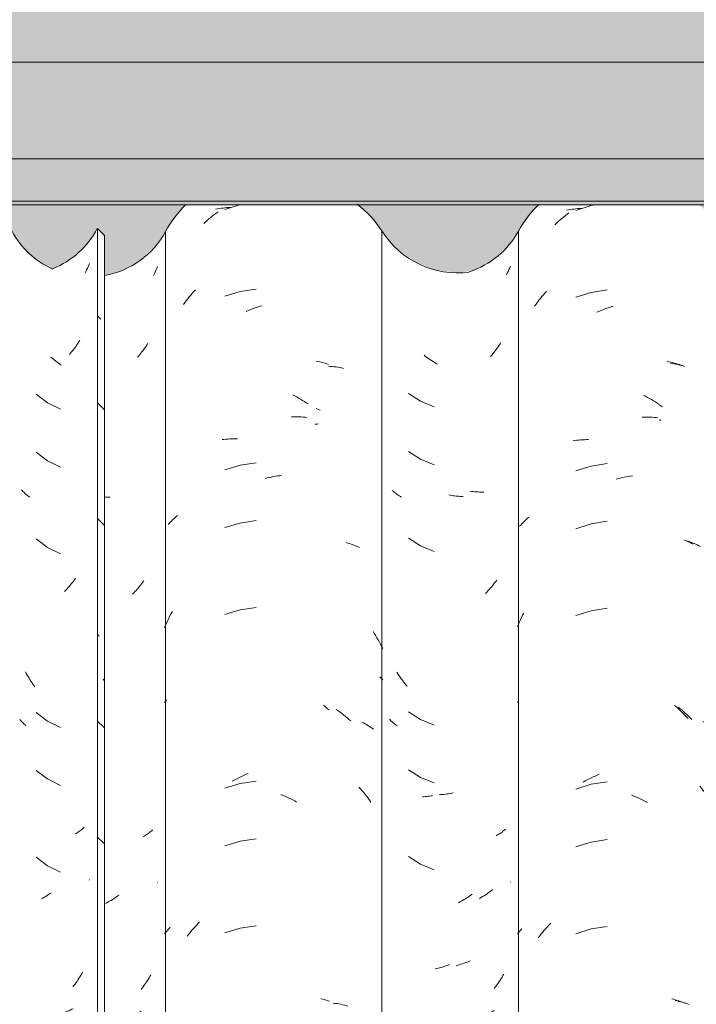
# Model space of a CAD drawing. Header units: metres. Extents: x 10.2 to 107.4, y -18.3 to 5.6.
# Tile 56 of 734: x 13.574 to 13.926, y 2.908 to 3.421. Entities that reach past the tile are written whole.
import ezdxf

# ---------------------------------------------------------------- set-up
doc = ezdxf.new("R2010")
doc.units = ezdxf.units.M
for name, color, linetype, lineweight in [('A-GLAZ-CWMG', 7, 'Continuous', 5), ('A-ROOF-OTLN', 7, 'Continuous', 5), ('A-ROOF-PATT', 7, 'Continuous', 5), ('I-WALL', 7, 'Continuous', 5)]:
    doc.layers.add(name, color=color, linetype=linetype, lineweight=lineweight)

# ---------------------------------------------------------------- blocks, each defined once
blk = doc.blocks.new('FP_103-FACHADA 03')
at = {"layer": 'A-GLAZ-CWMG', "color": 9, "true_color": 0xc0c0c0}
for p, q in [((13.60979, 3.29307), (13.60944, 3.29225)), ((13.61013, 3.2939), (13.60979, 3.29307)), ((13.60833, 3.28982), (13.60794, 3.28902)), ((13.60871, 3.29062), (13.60833, 3.28982)), ((13.60908, 3.29143), (13.60871, 3.29062)), ((13.60944, 3.29225), (13.60908, 3.29143)), ((13.60412, 3.25228), (13.60361, 3.25152)), ((13.60462, 3.25305), (13.60412, 3.25228)), ((13.60511, 3.25383), (13.60462, 3.25305)), ((13.60033, 3.24716), (13.59975, 3.24647)), ((13.6009, 3.24787), (13.60033, 3.24716)), ((13.60146, 3.24858), (13.6009, 3.24787)), ((13.60201, 3.2493), (13.60146, 3.24858)), ((13.60255, 3.25003), (13.60201, 3.2493)), ((13.60308, 3.25077), (13.60255, 3.25003)), ((13.60361, 3.25152), (13.60308, 3.25077)), ((13.60236, 3.1292), (13.60182, 3.12847)), ((13.6029, 3.12994), (13.60236, 3.1292)), ((13.59775, 3.12366), (13.59713, 3.12302)), ((13.59836, 3.12432), (13.59775, 3.12366)), ((13.59895, 3.12498), (13.59836, 3.12432)), ((13.59954, 3.12566), (13.59895, 3.12498)), ((13.60013, 3.12635), (13.59954, 3.12566)), ((13.6007, 3.12705), (13.60013, 3.12635)), ((13.60126, 3.12776), (13.6007, 3.12705)), ((13.60182, 3.12847), (13.60126, 3.12776)), ((13.60319, 2.99707), (13.60266, 2.99676)), ((13.60371, 2.99739), (13.60319, 2.99707)), ((13.60422, 2.99773), (13.60371, 2.99739)), ((13.60472, 2.99807), (13.60422, 2.99773)), ((13.60521, 2.99842), (13.60472, 2.99807)), ((13.60569, 2.99877), (13.60521, 2.99842)), ((13.60616, 2.99914), (13.60569, 2.99877)), ((13.60662, 2.99952), (13.60616, 2.99914)), ((13.60706, 2.9999), (13.60662, 2.99952)), ((13.6075, 3.00029), (13.60706, 2.9999)), ((13.61013, 2.97298), (13.60996, 2.97276)), ((13.58809, 2.96471), (13.58739, 2.96424)), ((13.5888, 2.96519), (13.58809, 2.96471)), ((13.58949, 2.96569), (13.5888, 2.96519)), ((13.59019, 2.96619), (13.58949, 2.96569)), ((13.58596, 2.96334), (13.58524, 2.96291)), ((13.58667, 2.96379), (13.58596, 2.96334)), ((13.58739, 2.96424), (13.58667, 2.96379)), ((13.60615, 2.92399), (13.60568, 2.9232)), ((13.60661, 2.9248), (13.60615, 2.92399)), ((13.60265, 2.9186), (13.60211, 2.91786)), ((13.60318, 2.91934), (13.60265, 2.9186)), ((13.6037, 2.92009), (13.60318, 2.91934)), ((13.60421, 2.92086), (13.6037, 2.92009)), ((13.60471, 2.92163), (13.60421, 2.92086)), ((13.6052, 2.92241), (13.60471, 2.92163)), ((13.60568, 2.9232), (13.6052, 2.92241)), ((13.60211, 2.91786), (13.60156, 2.91714)), ((13.5963, 2.90359), (13.59567, 2.9034)), ((13.59693, 2.90379), (13.5963, 2.90359)), ((13.59755, 2.904), (13.59693, 2.90379)), ((13.59816, 2.90422), (13.59755, 2.904)), ((13.59876, 2.90445), (13.59816, 2.90422)), ((13.59935, 2.90469), (13.59876, 2.90445)), ((13.59993, 2.90494), (13.59935, 2.90469)), ((13.60051, 2.90521), (13.59993, 2.90494)), ((13.60108, 2.90548), (13.60051, 2.90521)), ((13.60163, 2.90577), (13.60108, 2.90548))]:
    blk.add_line(p, q, dxfattribs=at)
blk = doc.blocks.new('Rectangular Mullion - Telha Fibrocimento - Ondulada-V91-FACHADA 03')
at = {"layer": 'A-GLAZ-CWMG', "true_color": 0xc0c0c0}
h = blk.add_hatch(dxfattribs=at)
h.set_pattern_fill('FP_10', color=9, style=0, pattern_type=2)
h.set_pattern_definition([(315.081, (23.763, -7.562), (0.2861737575, -0.270297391), [0.01667, -0.28643, 0.01667, -1.903]), (315.081, (23.763, -7.562), (0.2861737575, -0.270297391), [-0.31978, -0.28643, 0.01667, -0.58954, -1.01]), (315.081, (23.763, -7.562), (0.2861737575, -0.270297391), [-1.212, 0.01667, -0.28643, 0.01667, -0.69057]), (315.081, (23.763, -7.562), (0.2861737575, -0.270297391), [-1.532, -0.1854, 0.01667, -0.4885]), (126.286, (23.87, -7.662), (-0.205045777, 0.24913451), [0.00997, -0.17136, 0.00997, -1.138]), (126.286, (23.87, -7.662), (-0.205045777, 0.24913451), [-0.19131, -0.17136, 0.00997, -0.35269, -0.60444]), (126.286, (23.87, -7.662), (-0.205045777, 0.24913451), [-0.72533, 0.00997, -0.17136, 0.00997, -0.41314]), (126.286, (23.87, -7.662), (-0.205045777, 0.24913451), [-0.91664, -0.11092, 0.00997, -0.29225]), (147.695, (23.906, -7.667), (-0.081132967, 0.021153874), [0.00698, -0.11998, 0.00698, -0.79715]), (147.695, (23.906, -7.667), (-0.081132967, 0.021153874), [-0.13395, -0.11998, 0.00698, -0.24695, -0.42323]), (147.695, (23.906, -7.667), (-0.081132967, 0.021153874), [-0.50787, 0.00698, -0.11998, 0.00698, -0.28928]), (147.695, (23.906, -7.667), (-0.081132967, 0.021153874), [-0.64182, -0.07766, 0.00698, -0.20463])])
h.paths.add_polyline_path([(13.61796, 2.87193), (13.61796, 3.30843), (13.61429, 3.31209), (13.61429, 2.87559), (13.61568, 2.8742)])
at = {"layer": 'A-GLAZ-CWMG'}
for p, q in [((13.61429, 3.31209), (13.61796, 3.30843)), ((13.61429, 2.87559), (13.61429, 3.31209)), ((13.61796, 2.87193), (13.61796, 3.30843))]:
    blk.add_line(p, q, dxfattribs=at)
blk.add_ellipse((13.57371, 3.33324), major_axis=(0.04586, 0), ratio=0.988936, start_param=5.099074, end_param=5.798286, dxfattribs=at)
blk.add_blockref('FP_103-FACHADA 03', (0, 0), dxfattribs=at)
blk = doc.blocks.new('FP_110-FACHADA 03')
at = {"layer": 'A-GLAZ-CWMG', "color": 9, "true_color": 0xc0c0c0}
for p, q in [((13.64391, 3.28838), (13.64353, 3.2876)), ((13.64429, 3.28915), (13.64391, 3.28838)), ((13.64465, 3.28994), (13.64429, 3.28915)), ((13.64501, 3.29073), (13.64465, 3.28994)), ((13.64535, 3.29153), (13.64501, 3.29073)), ((13.64569, 3.29233), (13.64535, 3.29153)), ((13.64068, 3.25244), (13.64018, 3.25166)), ((13.637, 3.24722), (13.63643, 3.24651)), ((13.63755, 3.24793), (13.637, 3.24722)), ((13.6381, 3.24866), (13.63755, 3.24793)), ((13.63864, 3.2494), (13.6381, 3.24866)), ((13.63916, 3.25014), (13.63864, 3.2494)), ((13.63968, 3.2509), (13.63916, 3.25014)), ((13.64018, 3.25166), (13.63968, 3.2509)), ((13.5907, 3.24465), (13.59004, 3.24522)), ((13.59136, 3.24409), (13.5907, 3.24465)), ((13.59203, 3.24354), (13.59136, 3.24409)), ((13.59271, 3.243), (13.59203, 3.24354)), ((13.5934, 3.24248), (13.59271, 3.243)), ((13.59409, 3.24197), (13.5934, 3.24248)), ((13.59478, 3.24147), (13.59409, 3.24197)), ((13.59548, 3.24098), (13.59478, 3.24147)), ((13.63586, 3.24582), (13.63528, 3.24513)), ((13.63643, 3.24651), (13.63586, 3.24582)), ((13.58239, 3.22584), (13.58835, 3.22134)), ((13.58835, 3.22134), (13.59505, 3.218)), ((13.58239, 3.1957), (13.58835, 3.1912)), ((13.58835, 3.1912), (13.59505, 3.18786)), ((13.57511, 3.17564), (13.57473, 3.17607)), ((13.5755, 3.17523), (13.57511, 3.17564)), ((13.57591, 3.17482), (13.5755, 3.17523)), ((13.57632, 3.17441), (13.57591, 3.17482)), ((13.57675, 3.17402), (13.57632, 3.17441)), ((13.57719, 3.17363), (13.57675, 3.17402)), ((13.57764, 3.17325), (13.57719, 3.17363)), ((13.57811, 3.17288), (13.57764, 3.17325)), ((13.57858, 3.17252), (13.57811, 3.17288)), ((13.57906, 3.17217), (13.57858, 3.17252)), ((13.61874, 3.17227), (13.618, 3.17233)), ((13.61947, 3.17222), (13.61874, 3.17227)), ((13.6202, 3.17219), (13.61947, 3.17222)), ((13.62092, 3.17217), (13.6202, 3.17219)), ((13.58239, 3.15049), (13.58835, 3.14599)), ((13.58835, 3.14599), (13.59505, 3.14265)), ((13.63448, 3.12365), (13.63388, 3.12299)), ((13.63507, 3.12432), (13.63448, 3.12365)), ((13.63566, 3.125), (13.63507, 3.12432)), ((13.63623, 3.1257), (13.63566, 3.125)), ((13.6368, 3.1264), (13.63623, 3.1257)), ((13.63736, 3.12711), (13.6368, 3.1264)), ((13.63791, 3.12783), (13.63736, 3.12711)), ((13.63845, 3.12857), (13.63791, 3.12783)), ((13.63327, 3.12234), (13.63265, 3.12171)), ((13.63388, 3.12299), (13.63327, 3.12234)), ((13.57728, 3.08036), (13.57684, 3.08118)), ((13.57774, 3.07956), (13.57728, 3.08036)), ((13.5782, 3.07876), (13.57774, 3.07956)), ((13.57868, 3.07797), (13.5782, 3.07876)), ((13.57916, 3.07718), (13.57868, 3.07797)), ((13.57966, 3.07641), (13.57916, 3.07718)), ((13.58017, 3.07565), (13.57966, 3.07641)), ((13.58068, 3.07489), (13.58017, 3.07565)), ((13.58121, 3.07415), (13.58068, 3.07489)), ((13.58175, 3.07341), (13.58121, 3.07415)), ((13.58239, 3.06006), (13.58835, 3.05556)), ((13.57427, 3.05603), (13.57393, 3.05646)), ((13.57463, 3.0556), (13.57427, 3.05603)), ((13.57501, 3.05518), (13.57463, 3.0556)), ((13.57539, 3.05477), (13.57501, 3.05518)), ((13.57579, 3.05437), (13.57539, 3.05477)), ((13.57619, 3.05397), (13.57579, 3.05437)), ((13.57661, 3.05358), (13.57619, 3.05397)), ((13.57704, 3.0532), (13.57661, 3.05358)), ((13.58835, 3.05556), (13.59505, 3.05222)), ((13.58239, 3.02991), (13.58835, 3.02541)), ((13.58835, 3.02541), (13.59505, 3.02208)), ((13.63874, 2.99569), (13.63821, 2.99539)), ((13.63927, 2.99601), (13.63874, 2.99569)), ((13.63978, 2.99634), (13.63927, 2.99601)), ((13.64029, 2.99667), (13.63978, 2.99634)), ((13.64078, 2.99702), (13.64029, 2.99667)), ((13.64126, 2.99737), (13.64078, 2.99702)), ((13.64173, 2.99774), (13.64126, 2.99737)), ((13.64219, 2.99811), (13.64173, 2.99774)), ((13.64265, 2.99849), (13.64219, 2.99811)), ((13.64308, 2.99887), (13.64265, 2.99849)), ((13.58239, 2.9847), (13.58835, 2.9802)), ((13.58835, 2.9802), (13.59505, 2.97686)), ((13.64569, 2.97147), (13.64556, 2.97132)), ((13.62566, 2.96497), (13.62497, 2.96447)), ((13.61924, 2.96096), (13.61851, 2.96058)), ((13.61997, 2.96135), (13.61924, 2.96096)), ((13.6207, 2.96176), (13.61997, 2.96135)), ((13.62142, 2.96218), (13.6207, 2.96176)), ((13.62214, 2.96261), (13.62142, 2.96218)), ((13.62285, 2.96306), (13.62214, 2.96261)), ((13.62356, 2.96352), (13.62285, 2.96306)), ((13.62427, 2.96399), (13.62356, 2.96352)), ((13.62497, 2.96447), (13.62427, 2.96399)), ((13.63926, 2.91871), (13.63873, 2.91796)), ((13.63977, 2.91947), (13.63926, 2.91871)), ((13.64028, 2.92024), (13.63977, 2.91947)), ((13.64077, 2.92101), (13.64028, 2.92024)), ((13.64125, 2.9218), (13.64077, 2.92101)), ((13.64172, 2.92259), (13.64125, 2.9218)), ((13.64219, 2.92339), (13.64172, 2.92259)), ((13.63766, 2.9165), (13.6371, 2.91578)), ((13.6382, 2.91723), (13.63766, 2.9165)), ((13.63873, 2.91796), (13.6382, 2.91723)), ((13.63428, 2.90312), (13.63367, 2.90289)), ((13.63488, 2.90335), (13.63428, 2.90312)), ((13.63546, 2.9036), (13.63488, 2.90335)), ((13.63604, 2.90386), (13.63546, 2.9036)), ((13.63661, 2.90413), (13.63604, 2.90386)), ((13.63718, 2.90441), (13.63661, 2.90413)), ((13.63181, 2.90229), (13.63117, 2.90211)), ((13.63244, 2.90248), (13.63181, 2.90229)), ((13.63306, 2.90268), (13.63244, 2.90248)), ((13.63367, 2.90289), (13.63306, 2.90268)), ((13.58239, 2.89427), (13.58835, 2.88977)), ((13.58835, 2.88977), (13.59505, 2.88643))]:
    blk.add_line(p, q, dxfattribs=at)
blk = doc.blocks.new('FP_111-FACHADA 03')
at = {"layer": 'A-GLAZ-CWMG', "color": 9, "true_color": 0xc0c0c0}
for p, q in [((13.68841, 3.32442), (13.68069, 3.32211)), ((13.67339, 3.31795), (13.67433, 3.31872)), ((13.67433, 3.31872), (13.67527, 3.31946)), ((13.67527, 3.31946), (13.67622, 3.32019)), ((13.67595, 3.32221), (13.6769, 3.32239)), ((13.67622, 3.32019), (13.67718, 3.3209)), ((13.6769, 3.32239), (13.67787, 3.32255)), ((13.67787, 3.32255), (13.67884, 3.3227)), ((13.67884, 3.3227), (13.67982, 3.32282)), ((13.67982, 3.32282), (13.6808, 3.32293)), ((13.6808, 3.32293), (13.6818, 3.32303)), ((13.6818, 3.32303), (13.6828, 3.3231)), ((13.6828, 3.3231), (13.6838, 3.32316)), ((13.66975, 3.31475), (13.67065, 3.31557)), ((13.67065, 3.31557), (13.67155, 3.31638)), ((13.67155, 3.31638), (13.67247, 3.31718)), ((13.67247, 3.31718), (13.67339, 3.31795)), ((13.66218, 3.2765), (13.66298, 3.27746)), ((13.66298, 3.27746), (13.66379, 3.2784)), ((13.66379, 3.2784), (13.66461, 3.27933)), ((13.66461, 3.27933), (13.66544, 3.28025)), ((13.68879, 3.27931), (13.68069, 3.2769)), ((13.69715, 3.28057), (13.68879, 3.27931)), ((13.65913, 3.27252), (13.65988, 3.27354)), ((13.65988, 3.27354), (13.66063, 3.27454)), ((13.66063, 3.27454), (13.6614, 3.27552)), ((13.6614, 3.27552), (13.66218, 3.2765)), ((13.6918, 3.26898), (13.69285, 3.26942)), ((13.69285, 3.26942), (13.69389, 3.26984)), ((13.69389, 3.26984), (13.69494, 3.27024)), ((13.69494, 3.27024), (13.69599, 3.27062)), ((13.69599, 3.27062), (13.69705, 3.27098)), ((13.69705, 3.27098), (13.6981, 3.27133)), ((13.6981, 3.27133), (13.69916, 3.27165)), ((13.69916, 3.27165), (13.70022, 3.27196)), ((13.72835, 3.24313), (13.7293, 3.24292)), ((13.7293, 3.24292), (13.73023, 3.2427)), ((13.73023, 3.2427), (13.73116, 3.24247)), ((13.73116, 3.24247), (13.73208, 3.24222)), ((13.73208, 3.24222), (13.73298, 3.24195)), ((13.73298, 3.24195), (13.73388, 3.24166)), ((13.73388, 3.24166), (13.73477, 3.24136)), ((13.71614, 3.22547), (13.71717, 3.22495)), ((13.71717, 3.22495), (13.71819, 3.2244)), ((13.71819, 3.2244), (13.71921, 3.22384)), ((13.71921, 3.22384), (13.72021, 3.22325)), ((13.72021, 3.22325), (13.72122, 3.22265)), ((13.72122, 3.22265), (13.72222, 3.22204)), ((13.72222, 3.22204), (13.72321, 3.2214)), ((13.72321, 3.2214), (13.72419, 3.22075)), ((13.71544, 3.21407), (13.71647, 3.21409)), ((13.71647, 3.21409), (13.71749, 3.21409)), ((13.71749, 3.21409), (13.71851, 3.21408)), ((13.71851, 3.21408), (13.71953, 3.21405)), ((13.71953, 3.21405), (13.72053, 3.214)), ((13.72053, 3.214), (13.72154, 3.21393)), ((13.72154, 3.21393), (13.72253, 3.21385)), ((13.72253, 3.21385), (13.72352, 3.21375)), ((13.67931, 3.20219), (13.68029, 3.20231)), ((13.68029, 3.20231), (13.68128, 3.20241)), ((13.68128, 3.20241), (13.68228, 3.20249)), ((13.68228, 3.20249), (13.68328, 3.20256)), ((13.68328, 3.20256), (13.68429, 3.20261)), ((13.68429, 3.20261), (13.6853, 3.20264)), ((13.6853, 3.20264), (13.68632, 3.20265)), ((13.68632, 3.20265), (13.68734, 3.20265)), ((13.69715, 3.19014), (13.68879, 3.18889)), ((13.68879, 3.18889), (13.68069, 3.18647)), ((13.70181, 3.18197), (13.70287, 3.18223)), ((13.70287, 3.18223), (13.70393, 3.18247)), ((13.70393, 3.18247), (13.70499, 3.18269)), ((13.70499, 3.18269), (13.70604, 3.1829)), ((13.70604, 3.1829), (13.7071, 3.18309)), ((13.7071, 3.18309), (13.70815, 3.18326)), ((13.70815, 3.18326), (13.7092, 3.18341)), ((13.7092, 3.18341), (13.71025, 3.18354)), ((13.65229, 3.15918), (13.65289, 3.15978)), ((13.65289, 3.15978), (13.6535, 3.16037)), ((13.6535, 3.16037), (13.65412, 3.16094)), ((13.65412, 3.16094), (13.65476, 3.1615)), ((13.65476, 3.1615), (13.65542, 3.16206)), ((13.65542, 3.16206), (13.65609, 3.1626)), ((13.69715, 3.16), (13.68879, 3.15874)), ((13.65115, 3.15796), (13.65171, 3.15858)), ((13.65171, 3.15858), (13.65229, 3.15918)), ((13.68879, 3.15874), (13.68069, 3.15633)), ((13.68879, 3.11353), (13.68069, 3.11111)), ((13.69715, 3.11479), (13.68879, 3.11353)), ((13.65096, 3.10793), (13.65154, 3.10915)), ((13.65154, 3.10915), (13.65214, 3.11035)), ((13.65214, 3.11035), (13.65276, 3.11154)), ((13.65276, 3.11154), (13.6534, 3.11273)), ((13.64931, 3.10423), (13.64984, 3.10547)), ((13.64984, 3.10547), (13.65039, 3.10671)), ((13.65039, 3.10671), (13.65096, 3.10793)), ((13.64931, 3.0653), (13.64981, 3.06594)), ((13.64981, 3.06594), (13.65033, 3.06658)), ((13.73223, 3.06384), (13.73313, 3.06303)), ((13.73313, 3.06303), (13.73403, 3.0622)), ((13.73403, 3.0622), (13.73491, 3.06136)), ((13.6877, 3.02592), (13.68873, 3.02643)), ((13.68873, 3.02643), (13.68976, 3.02693)), ((13.68976, 3.02693), (13.6908, 3.0274)), ((13.6908, 3.0274), (13.69184, 3.02785)), ((13.69184, 3.02785), (13.69288, 3.02829)), ((13.68879, 3.0231), (13.68069, 3.02068)), ((13.68464, 3.02429), (13.68565, 3.02485)), ((13.68565, 3.02485), (13.68667, 3.0254)), ((13.68667, 3.0254), (13.6877, 3.02592)), ((13.69715, 3.02436), (13.68879, 3.0231)), ((13.70988, 3.01727), (13.71093, 3.01686)), ((13.71093, 3.01686), (13.71197, 3.01642)), ((13.71197, 3.01642), (13.71301, 3.01596)), ((13.71301, 3.01596), (13.71405, 3.01549)), ((13.71405, 3.01549), (13.71508, 3.015)), ((13.71508, 3.015), (13.71611, 3.01449)), ((13.71611, 3.01449), (13.71714, 3.01396)), ((13.71714, 3.01396), (13.71816, 3.01342)), ((13.68879, 2.99296), (13.68069, 2.99054)), ((13.69715, 2.99422), (13.68879, 2.99296)), ((13.66506, 2.94827), (13.6659, 2.94918)), ((13.6659, 2.94918), (13.66675, 2.95007)), ((13.66675, 2.95007), (13.66761, 2.95095)), ((13.64931, 2.94472), (13.64986, 2.94543)), ((13.64986, 2.94543), (13.65044, 2.94613)), ((13.65044, 2.94613), (13.65103, 2.94682)), ((13.65103, 2.94682), (13.65164, 2.9475)), ((13.65164, 2.9475), (13.65228, 2.94817)), ((13.66105, 2.94351), (13.66183, 2.94449)), ((13.66183, 2.94449), (13.66262, 2.94545)), ((13.66262, 2.94545), (13.66342, 2.94641)), ((13.66342, 2.94641), (13.66423, 2.94734)), ((13.66423, 2.94734), (13.66506, 2.94827)), ((13.68879, 2.94774), (13.68069, 2.94533)), ((13.69715, 2.949), (13.68879, 2.94774)), ((13.73074, 2.91101), (13.73166, 2.91076)), ((13.73166, 2.91076), (13.73257, 2.9105)), ((13.73257, 2.9105), (13.73348, 2.91022)), ((13.73348, 2.91022), (13.73437, 2.90993)), ((13.73437, 2.90993), (13.73525, 2.90962))]:
    blk.add_line(p, q, dxfattribs=at)
blk = doc.blocks.new('FP_112-FACHADA 03')
at = {"layer": 'A-GLAZ-CWMG', "color": 9, "true_color": 0xc0c0c0}
for p, q in [((13.82795, 3.28891), (13.8275, 3.28803)), ((13.82837, 3.28981), (13.82795, 3.28891)), ((13.82879, 3.29072), (13.82837, 3.28981)), ((13.82919, 3.29163), (13.82879, 3.29072)), ((13.82958, 3.29255), (13.82919, 3.29163)), ((13.82416, 3.25208), (13.82366, 3.25132)), ((13.82466, 3.25286), (13.82416, 3.25208)), ((13.82042, 3.24693), (13.81984, 3.24623)), ((13.82098, 3.24763), (13.82042, 3.24693)), ((13.82153, 3.24835), (13.82098, 3.24763)), ((13.82208, 3.24908), (13.82153, 3.24835)), ((13.82262, 3.24981), (13.82208, 3.24908)), ((13.82314, 3.25056), (13.82262, 3.24981)), ((13.82366, 3.25132), (13.82314, 3.25056)), ((13.81984, 3.24623), (13.81926, 3.24555)), ((13.79828, 3.17321), (13.79754, 3.17335)), ((13.79903, 3.17308), (13.79828, 3.17321)), ((13.79977, 3.17297), (13.79903, 3.17308)), ((13.80052, 3.17287), (13.79977, 3.17297)), ((13.80126, 3.17278), (13.80052, 3.17287)), ((13.80199, 3.17271), (13.80126, 3.17278)), ((13.80273, 3.17265), (13.80199, 3.17271)), ((13.80346, 3.17261), (13.80273, 3.17265)), ((13.80419, 3.17258), (13.80346, 3.17261)), ((13.80491, 3.17256), (13.80419, 3.17258)), ((13.82243, 3.12898), (13.82189, 3.12825)), ((13.81846, 3.12407), (13.81786, 3.12341)), ((13.81905, 3.12474), (13.81846, 3.12407)), ((13.81964, 3.12542), (13.81905, 3.12474)), ((13.82022, 3.12611), (13.81964, 3.12542)), ((13.82078, 3.12681), (13.82022, 3.12611)), ((13.82134, 3.12753), (13.82078, 3.12681)), ((13.82189, 3.12825), (13.82134, 3.12753)), ((13.81725, 3.12276), (13.81663, 3.12212)), ((13.81786, 3.12341), (13.81725, 3.12276)), ((13.78451, 3.01618), (13.78378, 3.01614)), ((13.78525, 3.01623), (13.78451, 3.01618)), ((13.78598, 3.0163), (13.78525, 3.01623)), ((13.78672, 3.01638), (13.78598, 3.0163)), ((13.78746, 3.01647), (13.78672, 3.01638)), ((13.78821, 3.01658), (13.78746, 3.01647)), ((13.78895, 3.0167), (13.78821, 3.01658)), ((13.82272, 2.99611), (13.82219, 2.9958)), ((13.82325, 2.99643), (13.82272, 2.99611)), ((13.82376, 2.99676), (13.82325, 2.99643)), ((13.82426, 2.99709), (13.82376, 2.99676)), ((13.82476, 2.99744), (13.82426, 2.99709)), ((13.82524, 2.99779), (13.82476, 2.99744)), ((13.82571, 2.99816), (13.82524, 2.99779)), ((13.82617, 2.99853), (13.82571, 2.99816)), ((13.82662, 2.99891), (13.82617, 2.99853)), ((13.82706, 2.9993), (13.82662, 2.99891)), ((13.82958, 2.9718), (13.82954, 2.97175)), ((13.80895, 2.96487), (13.80825, 2.96439)), ((13.80965, 2.96537), (13.80895, 2.96487)), ((13.80323, 2.96135), (13.8025, 2.96097)), ((13.80396, 2.96174), (13.80323, 2.96135)), ((13.80468, 2.96215), (13.80396, 2.96174)), ((13.80541, 2.96257), (13.80468, 2.96215)), ((13.80613, 2.963), (13.80541, 2.96257)), ((13.80684, 2.96345), (13.80613, 2.963)), ((13.80755, 2.96391), (13.80684, 2.96345)), ((13.80825, 2.96439), (13.80755, 2.96391)), ((13.79787, 2.92875), (13.79712, 2.92847)), ((13.79111, 2.9267), (13.79036, 2.92654)), ((13.79186, 2.92687), (13.79111, 2.9267)), ((13.79261, 2.92706), (13.79186, 2.92687)), ((13.79337, 2.92726), (13.79261, 2.92706)), ((13.79412, 2.92747), (13.79337, 2.92726)), ((13.79487, 2.9277), (13.79412, 2.92747)), ((13.79562, 2.92794), (13.79487, 2.9277)), ((13.79637, 2.9282), (13.79562, 2.92794)), ((13.79712, 2.92847), (13.79637, 2.9282)), ((13.82616, 2.92381), (13.8257, 2.92301)), ((13.82271, 2.91838), (13.82218, 2.91764)), ((13.82324, 2.91913), (13.82271, 2.91838)), ((13.82375, 2.91989), (13.82324, 2.91913)), ((13.82425, 2.92065), (13.82375, 2.91989)), ((13.82475, 2.92143), (13.82425, 2.92065)), ((13.82523, 2.92222), (13.82475, 2.92143)), ((13.8257, 2.92301), (13.82523, 2.92222)), ((13.82164, 2.91691), (13.82108, 2.9162)), ((13.82218, 2.91764), (13.82164, 2.91691)), ((13.81704, 2.90309), (13.81642, 2.90289)), ((13.81766, 2.90331), (13.81704, 2.90309)), ((13.81826, 2.90353), (13.81766, 2.90331)), ((13.81886, 2.90377), (13.81826, 2.90353)), ((13.81945, 2.90402), (13.81886, 2.90377)), ((13.82003, 2.90427), (13.81945, 2.90402)), ((13.8206, 2.90454), (13.82003, 2.90427)), ((13.82116, 2.90482), (13.8206, 2.90454)), ((13.81579, 2.90269), (13.81516, 2.90251)), ((13.81642, 2.90289), (13.81579, 2.90269)), ((13.78453, 2.87656), (13.7838, 2.87695)), ((13.78526, 2.87618), (13.78453, 2.87656)), ((13.786, 2.87581), (13.78526, 2.87618)), ((13.78674, 2.87546), (13.786, 2.87581)), ((13.78748, 2.87513), (13.78674, 2.87546)), ((13.78822, 2.8748), (13.78748, 2.87513)), ((13.78897, 2.87449), (13.78822, 2.8748)), ((13.78971, 2.8742), (13.78897, 2.87449)), ((13.79046, 2.87391), (13.78971, 2.8742))]:
    blk.add_line(p, q, dxfattribs=at)
blk = doc.blocks.new('FP_113-FACHADA 03')
at = {"layer": 'A-GLAZ-CWMG', "color": 9, "true_color": 0xc0c0c0}
for p, q in [((13.87167, 3.32408), (13.86359, 3.32158)), ((13.87377, 3.32442), (13.87167, 3.32408)), ((13.85726, 3.31812), (13.8582, 3.31887)), ((13.8582, 3.31887), (13.85914, 3.31961)), ((13.85887, 3.32163), (13.85982, 3.32182)), ((13.85914, 3.31961), (13.8601, 3.32033)), ((13.85982, 3.32182), (13.86078, 3.32199)), ((13.86078, 3.32199), (13.86175, 3.32215)), ((13.86175, 3.32215), (13.86272, 3.32229)), ((13.86272, 3.32229), (13.86371, 3.32241)), ((13.86371, 3.32241), (13.86469, 3.32251)), ((13.86469, 3.32251), (13.86569, 3.32259)), ((13.86569, 3.32259), (13.86669, 3.32266)), ((13.85272, 3.3141), (13.85361, 3.31493)), ((13.85361, 3.31493), (13.8545, 3.31575)), ((13.8545, 3.31575), (13.85541, 3.31656)), ((13.85541, 3.31656), (13.85633, 3.31735)), ((13.85633, 3.31735), (13.85726, 3.31812)), ((13.84601, 3.27673), (13.8468, 3.27768)), ((13.8468, 3.27768), (13.84762, 3.27862)), ((13.84762, 3.27862), (13.84844, 3.27955)), ((13.87167, 3.27887), (13.86359, 3.27637)), ((13.88002, 3.2802), (13.87167, 3.27887)), ((13.8422, 3.27174), (13.84294, 3.27277)), ((13.84294, 3.27277), (13.84369, 3.27378)), ((13.84369, 3.27378), (13.84445, 3.27477)), ((13.84445, 3.27477), (13.84522, 3.27576)), ((13.84522, 3.27576), (13.84601, 3.27673)), ((13.87467, 3.26856), (13.87572, 3.26901)), ((13.87572, 3.26901), (13.87676, 3.26944)), ((13.87676, 3.26944), (13.87781, 3.26985)), ((13.87781, 3.26985), (13.87886, 3.27024)), ((13.87886, 3.27024), (13.87991, 3.27061)), ((13.87991, 3.27061), (13.88097, 3.27097)), ((13.88097, 3.27097), (13.88202, 3.2713)), ((13.88202, 3.2713), (13.88308, 3.27162)), ((13.91126, 3.24299), (13.91221, 3.24279)), ((13.91221, 3.24279), (13.91314, 3.24258)), ((13.91314, 3.24258), (13.91407, 3.24235)), ((13.91407, 3.24235), (13.91499, 3.2421)), ((13.91499, 3.2421), (13.91591, 3.24184)), ((13.91591, 3.24184), (13.91681, 3.24156)), ((13.91681, 3.24156), (13.9177, 3.24126)), ((13.9177, 3.24126), (13.91858, 3.24095)), ((13.89902, 3.22526), (13.90005, 3.22474)), ((13.90005, 3.22474), (13.90107, 3.2242)), ((13.90107, 3.2242), (13.90209, 3.22364)), ((13.90209, 3.22364), (13.9031, 3.22306)), ((13.9031, 3.22306), (13.90411, 3.22247)), ((13.90411, 3.22247), (13.90511, 3.22186)), ((13.90511, 3.22186), (13.9061, 3.22123)), ((13.9061, 3.22123), (13.90709, 3.22059)), ((13.89832, 3.21384), (13.89935, 3.21387)), ((13.89935, 3.21387), (13.90037, 3.21388)), ((13.90037, 3.21388), (13.90139, 3.21388)), ((13.90139, 3.21388), (13.90241, 3.21385)), ((13.90241, 3.21385), (13.90342, 3.21381)), ((13.90342, 3.21381), (13.90442, 3.21375)), ((13.90442, 3.21375), (13.90542, 3.21367)), ((13.90542, 3.21367), (13.90642, 3.21358)), ((13.86222, 3.20164), (13.86319, 3.20177)), ((13.86319, 3.20177), (13.86418, 3.20189)), ((13.86418, 3.20189), (13.86517, 3.20198)), ((13.86517, 3.20198), (13.86617, 3.20206)), ((13.86617, 3.20206), (13.86718, 3.20212)), ((13.86718, 3.20212), (13.86819, 3.20216)), ((13.86819, 3.20216), (13.8692, 3.20218)), ((13.8692, 3.20218), (13.87022, 3.20219)), ((13.87167, 3.18844), (13.86359, 3.18594)), ((13.88002, 3.18977), (13.87167, 3.18844)), ((13.88468, 3.18164), (13.88574, 3.18191)), ((13.88574, 3.18191), (13.88679, 3.18216)), ((13.88679, 3.18216), (13.88785, 3.18239)), ((13.88785, 3.18239), (13.88891, 3.18261)), ((13.88891, 3.18261), (13.88996, 3.1828)), ((13.88996, 3.1828), (13.89102, 3.18298)), ((13.89102, 3.18298), (13.89207, 3.18314)), ((13.89207, 3.18314), (13.89312, 3.18328)), ((13.83606, 3.15892), (13.83666, 3.15951)), ((13.83666, 3.15951), (13.83727, 3.16009)), ((13.83727, 3.16009), (13.8379, 3.16067)), ((13.8379, 3.16067), (13.83854, 3.16123)), ((13.83854, 3.16123), (13.8392, 3.16178)), ((13.88002, 3.15963), (13.87167, 3.15829)), ((13.83437, 3.15707), (13.83492, 3.1577)), ((13.83492, 3.1577), (13.83548, 3.15831)), ((13.83548, 3.15831), (13.83606, 3.15892)), ((13.87167, 3.15829), (13.86359, 3.1558)), ((13.91989, 3.15002), (13.92074, 3.14967)), ((13.92074, 3.14967), (13.92158, 3.14931)), ((13.92158, 3.14931), (13.92241, 3.14893)), ((13.92241, 3.14893), (13.92323, 3.14854)), ((13.92323, 3.14854), (13.92404, 3.14813)), ((13.92404, 3.14813), (13.92483, 3.14771)), ((13.88002, 3.11442), (13.87167, 3.11308)), ((13.83425, 3.10722), (13.8348, 3.10839)), ((13.8348, 3.10839), (13.83537, 3.10956)), ((13.83537, 3.10956), (13.83596, 3.11072)), ((13.83596, 3.11072), (13.83656, 3.11187)), ((13.87167, 3.11308), (13.86359, 3.11058)), ((13.8332, 3.10483), (13.83372, 3.10603)), ((13.83372, 3.10603), (13.83425, 3.10722)), ((13.8332, 3.06521), (13.83357, 3.06568)), ((13.91514, 3.06372), (13.91605, 3.06292)), ((13.91605, 3.06292), (13.91695, 3.0621)), ((13.91695, 3.0621), (13.91784, 3.06126)), ((13.91784, 3.06126), (13.91872, 3.06041)), ((13.91872, 3.06041), (13.91959, 3.05954)), ((13.91959, 3.05954), (13.92045, 3.05866)), ((13.92045, 3.05866), (13.92129, 3.05776)), ((13.92129, 3.05776), (13.92213, 3.05685)), ((13.87161, 3.02599), (13.87264, 3.02649)), ((13.87264, 3.02649), (13.87367, 3.02697)), ((13.87367, 3.02697), (13.87471, 3.02744)), ((13.87471, 3.02744), (13.87575, 3.02788)), ((13.87167, 3.02265), (13.86359, 3.02016)), ((13.86753, 3.0238), (13.86854, 3.02437)), ((13.86854, 3.02437), (13.86956, 3.02493)), ((13.86956, 3.02493), (13.87058, 3.02547)), ((13.87058, 3.02547), (13.87161, 3.02599)), ((13.88002, 3.02399), (13.87167, 3.02265)), ((13.89275, 3.01701), (13.8938, 3.0166)), ((13.8938, 3.0166), (13.89484, 3.01617)), ((13.89484, 3.01617), (13.89588, 3.01572)), ((13.89588, 3.01572), (13.89692, 3.01526)), ((13.89692, 3.01526), (13.89796, 3.01477)), ((13.89796, 3.01477), (13.89899, 3.01427)), ((13.89899, 3.01427), (13.90002, 3.01375)), ((13.90002, 3.01375), (13.90104, 3.01321)), ((13.87167, 2.99251), (13.86359, 2.99001)), ((13.88002, 2.99385), (13.87167, 2.99251)), ((13.84889, 2.94848), (13.84974, 2.94938)), ((13.84974, 2.94938), (13.85059, 2.95027)), ((13.8332, 2.94464), (13.83374, 2.94532)), ((13.83374, 2.94532), (13.83429, 2.94599)), ((13.83429, 2.94599), (13.83487, 2.94665)), ((13.83487, 2.94665), (13.83546, 2.94729)), ((13.84487, 2.94374), (13.84565, 2.94472)), ((13.84565, 2.94472), (13.84644, 2.94568)), ((13.84644, 2.94568), (13.84725, 2.94663)), ((13.84725, 2.94663), (13.84806, 2.94756)), ((13.84806, 2.94756), (13.84889, 2.94848)), ((13.87167, 2.9473), (13.86359, 2.9448)), ((13.88002, 2.94863), (13.87167, 2.9473)), ((13.8441, 2.94275), (13.84487, 2.94374)), ((13.91366, 2.91088), (13.91458, 2.91064)), ((13.91458, 2.91064), (13.91549, 2.91039)), ((13.91549, 2.91039), (13.9164, 2.91011)), ((13.9164, 2.91011), (13.9173, 2.90983)), ((13.9173, 2.90983), (13.91818, 2.90952)), ((13.91818, 2.90952), (13.91906, 2.9092)), ((13.91906, 2.9092), (13.91992, 2.90887)), ((13.91992, 2.90887), (13.92077, 2.90852))]:
    blk.add_line(p, q, dxfattribs=at)
blk = doc.blocks.new('Rectangular Mullion - Telha Fibrocimento - Ondulada-V104-FACHADA 03')
at = {"layer": 'A-GLAZ-CWMG'}
for p, q in [((13.64982, 2.87402), (13.64982, 3.31052)), ((13.83371, 2.87428), (13.83371, 3.31078))]:
    blk.add_line(p, q, dxfattribs=at)
for centre, major_axis, start_param, end_param in [((13.70191, 3.28307), (0.05902, 0), 2.348581, 2.651943), ((13.88528, 3.28307), (0.05869, 0), 2.342959, 2.643944), ((13.6099, 3.33172), (0.04532, 0), 3.624607, 4.283876), ((13.6099, 3.33172), (0.04532, 0), 4.892481, 5.790408), ((13.79378, 3.33219), (0.04542, 0), 5.033582, 5.786308)]:
    blk.add_ellipse(centre, major_axis=major_axis, ratio=0.988936, start_param=start_param, end_param=end_param, dxfattribs=at)
for name in ['FP_111-FACHADA 03', 'FP_113-FACHADA 03', 'FP_110-FACHADA 03', 'FP_112-FACHADA 03']:
    blk.add_blockref(name, (0, 0), dxfattribs=at)
blk = doc.blocks.new('FP_118-FACHADA 03')
at = {"layer": 'A-GLAZ-CWMG', "color": 9, "true_color": 0xc0c0c0}
for p, q in [((13.73472, 3.24043), (13.73572, 3.24036)), ((13.73572, 3.24036), (13.73672, 3.24027)), ((13.73672, 3.24027), (13.73771, 3.24016)), ((13.73771, 3.24016), (13.73869, 3.24003)), ((13.73869, 3.24003), (13.73966, 3.23988)), ((13.73966, 3.23988), (13.74062, 3.23971)), ((13.74062, 3.23971), (13.74157, 3.23952)), ((13.74157, 3.23952), (13.74252, 3.23932)), ((13.72827, 3.21845), (13.7293, 3.21796)), ((13.7293, 3.21796), (13.73034, 3.21746)), ((13.72756, 3.21024), (13.7286, 3.21031)), ((13.7286, 3.21031), (13.72963, 3.21035)), ((13.74392, 3.14854), (13.74484, 3.14829)), ((13.74484, 3.14829), (13.74575, 3.14802)), ((13.74575, 3.14802), (13.74665, 3.14774)), ((13.74665, 3.14774), (13.74754, 3.14743)), ((13.74754, 3.14743), (13.74841, 3.14711)), ((13.74841, 3.14711), (13.74927, 3.14677)), ((13.74927, 3.14677), (13.75012, 3.14642)), ((13.75012, 3.14642), (13.75096, 3.14604)), ((13.75798, 3.10218), (13.75867, 3.10111)), ((13.75867, 3.10111), (13.75935, 3.10004)), ((13.75935, 3.10004), (13.76001, 3.09895)), ((13.76001, 3.09895), (13.76065, 3.09784)), ((13.76065, 3.09784), (13.76127, 3.09673)), ((13.76127, 3.09673), (13.76188, 3.0956)), ((13.76188, 3.0956), (13.76247, 3.09446)), ((13.76247, 3.09446), (13.76305, 3.09331)), ((13.76149, 3.07867), (13.76202, 3.07814)), ((13.76202, 3.07814), (13.76254, 3.07761)), ((13.76254, 3.07761), (13.76305, 3.07707)), ((13.73884, 3.06167), (13.73981, 3.06098)), ((13.73981, 3.06098), (13.74078, 3.06027)), ((13.74078, 3.06027), (13.74173, 3.05954)), ((13.74173, 3.05954), (13.74267, 3.05879)), ((13.74267, 3.05879), (13.7436, 3.05803)), ((13.7436, 3.05803), (13.74453, 3.05725)), ((13.74453, 3.05725), (13.74544, 3.05644)), ((13.74544, 3.05644), (13.74634, 3.05562)), ((13.7522, 3.05502), (13.753, 3.05461)), ((13.753, 3.05461), (13.75379, 3.05418)), ((13.75379, 3.05418), (13.75457, 3.05374)), ((13.75457, 3.05374), (13.75533, 3.05328)), ((13.75533, 3.05328), (13.75608, 3.05281)), ((13.75608, 3.05281), (13.75681, 3.05232)), ((13.75681, 3.05232), (13.75753, 3.05182)), ((13.75753, 3.05182), (13.75823, 3.0513)), ((13.75066, 3.02113), (13.75149, 3.02021)), ((13.75149, 3.02021), (13.75231, 3.01927)), ((13.75231, 3.01927), (13.75311, 3.01832)), ((13.75311, 3.01832), (13.7539, 3.01735)), ((13.7539, 3.01735), (13.75467, 3.01637)), ((13.75467, 3.01637), (13.75543, 3.01537)), ((13.75543, 3.01537), (13.75618, 3.01436)), ((13.75618, 3.01436), (13.75691, 3.01333)), ((13.73726, 2.90864), (13.73824, 2.90852)), ((13.73824, 2.90852), (13.73922, 2.90838)), ((13.73922, 2.90838), (13.74019, 2.90822)), ((13.74019, 2.90822), (13.74114, 2.90804)), ((13.74114, 2.90804), (13.74209, 2.90784)), ((13.74209, 2.90784), (13.74303, 2.90763)), ((13.74303, 2.90763), (13.74396, 2.90739)), ((13.74396, 2.90739), (13.74488, 2.90714)), ((13.75349, 2.89729), (13.75427, 2.89631)), ((13.75427, 2.89631), (13.75504, 2.89532)), ((13.75504, 2.89532), (13.75579, 2.89431)), ((13.75579, 2.89431), (13.75653, 2.89329)), ((13.75653, 2.89329), (13.75725, 2.89226)), ((13.75725, 2.89226), (13.75796, 2.89121)), ((13.75796, 2.89121), (13.75865, 2.89014)), ((13.75865, 2.89014), (13.75933, 2.88907))]:
    blk.add_line(p, q, dxfattribs=at)
blk = doc.blocks.new('FP_119-FACHADA 03')
at = {"layer": 'A-GLAZ-CWMG', "color": 9, "true_color": 0xc0c0c0}
for p, q in [((13.78532, 3.24556), (13.78456, 3.24614)), ((13.78609, 3.24499), (13.78532, 3.24556)), ((13.78687, 3.24444), (13.78609, 3.24499)), ((13.78765, 3.2439), (13.78687, 3.24444)), ((13.78844, 3.24338), (13.78765, 3.2439)), ((13.78923, 3.24287), (13.78844, 3.24338)), ((13.79003, 3.24238), (13.78923, 3.24287)), ((13.79084, 3.24191), (13.79003, 3.24238)), ((13.79164, 3.24145), (13.79084, 3.24191)), ((13.77646, 3.22617), (13.78279, 3.22214)), ((13.78279, 3.22214), (13.78975, 3.21927)), ((13.77646, 3.19603), (13.78279, 3.19199)), ((13.78279, 3.19199), (13.78975, 3.18913)), ((13.76844, 3.1753), (13.76794, 3.17573)), ((13.76894, 3.17488), (13.76844, 3.1753)), ((13.76946, 3.17446), (13.76894, 3.17488)), ((13.80929, 3.17523), (13.80847, 3.17535)), ((13.81012, 3.17513), (13.80929, 3.17523)), ((13.81094, 3.17505), (13.81012, 3.17513)), ((13.81176, 3.17499), (13.81094, 3.17505)), ((13.81258, 3.17494), (13.81176, 3.17499)), ((13.81339, 3.1749), (13.81258, 3.17494)), ((13.8142, 3.17489), (13.81339, 3.1749)), ((13.815, 3.17488), (13.8142, 3.17489)), ((13.8158, 3.1749), (13.815, 3.17488)), ((13.76999, 3.17406), (13.76946, 3.17446)), ((13.77054, 3.17367), (13.76999, 3.17406)), ((13.77109, 3.17329), (13.77054, 3.17367)), ((13.77166, 3.17292), (13.77109, 3.17329)), ((13.77225, 3.17256), (13.77166, 3.17292)), ((13.77284, 3.17222), (13.77225, 3.17256)), ((13.77646, 3.15081), (13.78279, 3.14678)), ((13.78279, 3.14678), (13.78975, 3.14392)), ((13.77092, 3.08017), (13.77036, 3.08104)), ((13.77148, 3.07932), (13.77092, 3.08017)), ((13.77206, 3.07848), (13.77148, 3.07932)), ((13.77265, 3.07765), (13.77206, 3.07848)), ((13.77325, 3.07684), (13.77265, 3.07765)), ((13.77387, 3.07603), (13.77325, 3.07684)), ((13.77449, 3.07524), (13.77387, 3.07603)), ((13.77512, 3.07446), (13.77449, 3.07524)), ((13.77577, 3.07369), (13.77512, 3.07446)), ((13.77646, 3.06039), (13.78279, 3.05635)), ((13.767, 3.05605), (13.76654, 3.05652)), ((13.76747, 3.0556), (13.767, 3.05605)), ((13.76795, 3.05515), (13.76747, 3.0556)), ((13.76845, 3.05471), (13.76795, 3.05515)), ((13.76897, 3.05429), (13.76845, 3.05471)), ((13.76949, 3.05387), (13.76897, 3.05429)), ((13.77003, 3.05346), (13.76949, 3.05387)), ((13.77058, 3.05307), (13.77003, 3.05346)), ((13.78279, 3.05635), (13.78975, 3.05349)), ((13.77646, 3.03024), (13.78279, 3.02621)), ((13.78279, 3.02621), (13.78975, 3.02335)), ((13.79322, 3.01726), (13.7924, 3.01721)), ((13.79404, 3.01733), (13.79322, 3.01726)), ((13.79486, 3.01741), (13.79404, 3.01733)), ((13.79569, 3.01751), (13.79486, 3.01741)), ((13.79652, 3.01763), (13.79569, 3.01751)), ((13.79735, 3.01776), (13.79652, 3.01763)), ((13.79818, 3.0179), (13.79735, 3.01776)), ((13.79902, 3.01807), (13.79818, 3.0179)), ((13.79985, 3.01825), (13.79902, 3.01807)), ((13.77646, 2.98503), (13.78279, 2.98099)), ((13.78279, 2.98099), (13.78975, 2.97813)), ((13.81581, 2.96463), (13.81502, 2.96414)), ((13.81661, 2.96514), (13.81581, 2.96463)), ((13.81739, 2.96566), (13.81661, 2.96514)), ((13.81818, 2.9662), (13.81739, 2.96566)), ((13.81895, 2.96675), (13.81818, 2.9662)), ((13.81972, 2.96732), (13.81895, 2.96675)), ((13.82048, 2.96791), (13.81972, 2.96732)), ((13.81421, 2.96366), (13.8134, 2.9632)), ((13.81502, 2.96414), (13.81421, 2.96366)), ((13.80295, 2.92862), (13.80211, 2.92838)), ((13.80379, 2.92888), (13.80295, 2.92862)), ((13.80463, 2.92915), (13.80379, 2.92888)), ((13.80546, 2.92944), (13.80463, 2.92915)), ((13.8063, 2.92975), (13.80546, 2.92944)), ((13.80713, 2.93007), (13.8063, 2.92975)), ((13.80797, 2.93041), (13.80713, 2.93007)), ((13.8088, 2.93077), (13.80797, 2.93041)), ((13.80211, 2.92838), (13.80127, 2.92816)), ((13.77646, 2.8946), (13.78279, 2.89057)), ((13.78279, 2.89057), (13.78975, 2.8877)), ((13.79471, 2.87815), (13.79389, 2.87855)), ((13.79554, 2.87777), (13.79471, 2.87815)), ((13.79636, 2.8774), (13.79554, 2.87777)), ((13.7972, 2.87705), (13.79636, 2.8774)), ((13.79803, 2.87672), (13.7972, 2.87705)), ((13.79886, 2.8764), (13.79803, 2.87672)), ((13.7997, 2.8761), (13.79886, 2.8764)), ((13.80054, 2.87581), (13.7997, 2.8761)), ((13.80137, 2.87554), (13.80054, 2.87581))]:
    blk.add_line(p, q, dxfattribs=at)
blk = doc.blocks.new('FP_120-FACHADA 03')
at = {"layer": 'A-GLAZ-CWMG', "color": 9, "true_color": 0xc0c0c0}
for p, q in [((13.91299, 3.24197), (13.91396, 3.24182)), ((13.91396, 3.24182), (13.91493, 3.24165)), ((13.91493, 3.24165), (13.91588, 3.24147)), ((13.91588, 3.24147), (13.91683, 3.24127)), ((13.91683, 3.24127), (13.91777, 3.24105)), ((13.91777, 3.24105), (13.91869, 3.24082)), ((13.91869, 3.24082), (13.91961, 3.24057)), ((13.91961, 3.24057), (13.92052, 3.2403)), ((13.9067, 3.22049), (13.90771, 3.21992)), ((13.90771, 3.21992), (13.90872, 3.21933)), ((13.90702, 3.21232), (13.90804, 3.21228)), ((13.92187, 3.14944), (13.92276, 3.14913)), ((13.92276, 3.14913), (13.92363, 3.1488)), ((13.92363, 3.1488), (13.92449, 3.14846)), ((13.92449, 3.14846), (13.92533, 3.1481)), ((13.92533, 3.1481), (13.92617, 3.14773)), ((13.92617, 3.14773), (13.92699, 3.14734)), ((13.92699, 3.14734), (13.9278, 3.14693)), ((13.9278, 3.14693), (13.9286, 3.14652)), ((13.93527, 3.1023), (13.93591, 3.10121)), ((13.93591, 3.10121), (13.93655, 3.10012)), ((13.93655, 3.10012), (13.93716, 3.09901)), ((13.93716, 3.09901), (13.93776, 3.09789)), ((13.93776, 3.09789), (13.93835, 3.09676)), ((13.93835, 3.09676), (13.93892, 3.09562)), ((13.93892, 3.09562), (13.93947, 3.09446)), ((13.93947, 3.09446), (13.94001, 3.0933)), ((13.93857, 3.07865), (13.93906, 3.07812)), ((13.93906, 3.07812), (13.93954, 3.07758)), ((13.93954, 3.07758), (13.94001, 3.07703)), ((13.91698, 3.0629), (13.91792, 3.06214)), ((13.91792, 3.06214), (13.91885, 3.06137)), ((13.91885, 3.06137), (13.91976, 3.06058)), ((13.91976, 3.06058), (13.92067, 3.05977)), ((13.92067, 3.05977), (13.92157, 3.05894)), ((13.92157, 3.05894), (13.92245, 3.0581)), ((13.92245, 3.0581), (13.92333, 3.05724)), ((13.92333, 3.05724), (13.92419, 3.05636)), ((13.92978, 3.05543), (13.93055, 3.05497)), ((13.93055, 3.05497), (13.9313, 3.0545)), ((13.9313, 3.0545), (13.93203, 3.05402)), ((13.93203, 3.05402), (13.93276, 3.05353)), ((13.93276, 3.05353), (13.93347, 3.05302)), ((13.93347, 3.05302), (13.93416, 3.05249)), ((13.93416, 3.05249), (13.93484, 3.05196)), ((13.93484, 3.05196), (13.9355, 3.05141)), ((13.92832, 3.02162), (13.92911, 3.02065)), ((13.92911, 3.02065), (13.92989, 3.01967)), ((13.92989, 3.01967), (13.93065, 3.01868)), ((13.93065, 3.01868), (13.9314, 3.01767)), ((13.9314, 3.01767), (13.93213, 3.01665)), ((13.93213, 3.01665), (13.93285, 3.01561)), ((13.93285, 3.01561), (13.93356, 3.01456)), ((13.93356, 3.01456), (13.93425, 3.0135)), ((13.91545, 2.90999), (13.9164, 2.90979)), ((13.9164, 2.90979), (13.91734, 2.90958)), ((13.91734, 2.90958), (13.91828, 2.90936)), ((13.91828, 2.90936), (13.9192, 2.90911)), ((13.9192, 2.90911), (13.92011, 2.90885)), ((13.92011, 2.90885), (13.92101, 2.90858)), ((13.92101, 2.90858), (13.92191, 2.90828)), ((13.92191, 2.90828), (13.92279, 2.90797)), ((13.93101, 2.89762), (13.93175, 2.89661)), ((13.93175, 2.89661), (13.93248, 2.89558)), ((13.93248, 2.89558), (13.93319, 2.89454)), ((13.93319, 2.89454), (13.93389, 2.89348)), ((13.93389, 2.89348), (13.93458, 2.89241)), ((13.93458, 2.89241), (13.93525, 2.89133)), ((13.93525, 2.89133), (13.9359, 2.89024)), ((13.9359, 2.89024), (13.93654, 2.88913))]:
    blk.add_line(p, q, dxfattribs=at)
blk = doc.blocks.new('Rectangular Mullion - Telha Fibrocimento - Ondulada-V117-FACHADA 03')
at = {"layer": 'A-GLAZ-CWMG'}
blk.add_line((13.76256, 2.87441), (13.76256, 3.31091), dxfattribs=at)
for centre, major_axis, start_param, end_param in [((13.71782, 3.28307), (0.05286, 0), 0.561652, 0.922859), ((13.80248, 3.33558), (0.04708, 0), 3.700093, 4.83255)]:
    blk.add_ellipse(centre, major_axis=major_axis, ratio=0.988936, start_param=start_param, end_param=end_param, dxfattribs=at)
for name in ['FP_119-FACHADA 03', 'FP_120-FACHADA 03', 'FP_118-FACHADA 03']:
    blk.add_blockref(name, (0, 0), dxfattribs=at)

msp = doc.modelspace()

# ---------------------------------------------------------------- hatches: boundary and pattern name
at = {"layer": 'A-ROOF-PATT', "true_color": 0x919191}
for points in [[(14.26987, 3.39882), (14.26987, 3.40082), (11.39332, 3.40082), (11.39404, 3.39996), (11.39404, 3.39882), (14.26783, 3.39882)], [(14.01839, 3.34839), (14.27494, 3.34861), (14.27494, 3.37902), (14.26987, 3.38415), (14.26987, 3.39882), (11.39404, 3.39882), (11.39404, 3.35041), (11.54287, 3.35041), (11.54487, 3.34839), (14.00253, 3.34839)], [(14.00253, 3.32639), (14.27494, 3.32639), (14.27494, 3.34839), (11.54487, 3.34839), (11.54487, 3.32639), (13.98667, 3.32639)], [(14.2728, 3.32442), (14.27494, 3.32442), (14.27494, 3.32639), (11.54487, 3.32639), (11.54687, 3.32442), (14.26945, 3.32442)]]:
    msp.add_hatch(color=252, dxfattribs=at).paths.add_polyline_path(points)
at = {"layer": 'I-WALL', "true_color": 0xdbcc9e}
h = msp.add_hatch(color=9, dxfattribs=at)
h.paths.add_polyline_path([(11.742, 3.28566), (11.7528, 3.28794), (11.76274, 3.29272), (11.77123, 3.2997), (11.77779, 3.30848), (11.78579, 3.32117), (11.7892, 3.32442), (11.68502, 3.32442), (11.68772, 3.32237), (11.69665, 3.31091), (11.70266, 3.30175), (11.71071, 3.29427), (11.72082, 3.28878), (11.73097, 3.28599)])
h.paths.add_polyline_path([(11.93298, 3.28721), (11.94355, 3.28972), (11.95322, 3.29465), (11.96267, 3.30348), (11.97575, 3.32196), (11.97857, 3.32442), (11.8777, 3.32442), (11.87906, 3.32323), (11.8938, 3.30205), (11.90193, 3.2949), (11.91154, 3.28988), (11.9221, 3.28726)])
h.paths.add_polyline_path([(13.05725, 3.28788), (13.06498, 3.28972), (13.07465, 3.29465), (13.0841, 3.30348), (13.09718, 3.32196), (13.1, 3.32442), (12.99913, 3.32442), (13.00049, 3.32323), (13.01523, 3.30205), (13.02336, 3.2949), (13.03026, 3.29129), (13.03927, 3.29606), (13.04739, 3.30323), (13.05357, 3.31209), (13.05725, 3.30843), (13.05725, 3.28828)])
h.paths.add_polyline_path([(13.61796, 3.28788), (13.6257, 3.28972), (13.63536, 3.29465), (13.64481, 3.30348), (13.65789, 3.32196), (13.66072, 3.32442), (13.55984, 3.32442), (13.5612, 3.32323), (13.57594, 3.30205), (13.58407, 3.2949), (13.59097, 3.29129), (13.59998, 3.29606), (13.6081, 3.30323), (13.61429, 3.31209), (13.61796, 3.30843), (13.61796, 3.28972)])
h.paths.add_polyline_path([(12.49653, 3.28788), (12.50427, 3.28972), (12.51393, 3.29465), (12.52339, 3.30348), (12.53646, 3.32196), (12.53929, 3.32442), (12.43841, 3.32442), (12.43978, 3.32323), (12.45451, 3.30205), (12.46264, 3.2949), (12.46954, 3.29129), (12.47855, 3.29606), (12.48667, 3.30323), (12.49286, 3.31209), (12.49653, 3.30843), (12.49653, 3.28828)])
h.paths.add_polyline_path([(13.4106, 3.28792), (13.42138, 3.28792), (13.43186, 3.29042), (13.44146, 3.29529), (13.44963, 3.30225), (13.46322, 3.32036), (13.46793, 3.32442), (13.36716, 3.32442), (13.37004, 3.32214), (13.38236, 3.30547), (13.3848, 3.30175), (13.39285, 3.29427), (13.40012, 3.29042), (13.40643, 3.28892)])
h.paths.add_polyline_path([(13.97132, 3.28792), (13.9821, 3.28792), (13.99258, 3.29042), (14.00253, 3.2956), (14.01046, 3.30242), (14.02276, 3.31936), (14.02864, 3.32442), (13.92788, 3.32442), (13.93076, 3.32214), (13.94307, 3.30547), (13.94701, 3.30036), (13.95495, 3.29351), (13.96084, 3.29042), (13.97081, 3.28804)])
h.paths.add_polyline_path([(12.84989, 3.28792), (12.86077, 3.28794), (12.87115, 3.29042), (12.88074, 3.29529), (12.88891, 3.30225), (12.90133, 3.31936), (12.90721, 3.32442), (12.80645, 3.32442), (12.80933, 3.32214), (12.82164, 3.30547), (12.82409, 3.30175), (12.83214, 3.29427), (12.83941, 3.29042), (12.84572, 3.28892)])
h.paths.add_polyline_path([(12.28917, 3.28792), (12.30005, 3.28794), (12.31044, 3.29042), (12.32114, 3.29624), (12.3282, 3.30225), (12.34062, 3.31936), (12.3465, 3.32442), (12.24573, 3.32442), (12.24862, 3.32214), (12.26093, 3.30547), (12.26337, 3.30175), (12.27142, 3.29427), (12.27869, 3.29042), (12.285, 3.28892)])
h.paths.add_polyline_path([(11.55962, 3.28902), (11.57141, 3.29051), (11.58245, 3.29486), (11.59203, 3.30181), (11.61117, 3.32442), (11.55053, 3.32442), (11.55053, 3.29017)])
h.paths.add_polyline_path([(13.24177, 3.28902), (13.24972, 3.29051), (13.25856, 3.29502), (13.26673, 3.30204), (13.28212, 3.32294), (13.28383, 3.32442), (13.18876, 3.32442), (13.1933, 3.32116), (13.20942, 3.30177), (13.21894, 3.29486), (13.22998, 3.29051), (13.23841, 3.28945)])
h.paths.add_polyline_path([(12.12034, 3.28902), (12.1283, 3.29051), (12.13713, 3.29502), (12.1453, 3.30204), (12.16069, 3.32294), (12.16241, 3.32442), (12.06735, 3.32441), (12.07188, 3.32116), (12.08793, 3.30181), (12.09752, 3.29486), (12.10855, 3.29051), (12.11698, 3.28945)])
h.paths.add_polyline_path([(12.68105, 3.28902), (12.68901, 3.29051), (12.69784, 3.29502), (12.70602, 3.30204), (12.7214, 3.32294), (12.72312, 3.32442), (12.62805, 3.32442), (12.63259, 3.32116), (12.64865, 3.30181), (12.65823, 3.29486), (12.66927, 3.29051), (12.67769, 3.28945)])
h.paths.add_polyline_path([(13.80248, 3.28902), (13.81044, 3.29051), (13.81927, 3.29502), (13.82805, 3.30288), (13.84194, 3.32217), (13.84391, 3.32442), (13.74948, 3.32442), (13.75402, 3.32116), (13.77008, 3.30181), (13.78046, 3.29454), (13.79069, 3.29051), (13.79912, 3.28945)])
h.paths.add_polyline_path([(13.90736, 3.40082), (14.11994, 3.40082), (14.11994, 4.62375), (11.39004, 4.62375), (11.39004, 3.67), (11.41004, 3.67), (11.41004, 3.625), (11.39267, 3.625), (11.39004, 3.65), (11.39004, 3.40413), (11.39404, 3.40082), (13.84391, 3.40082)])

# ---------------------------------------------------------------- linework, layer by layer
at = {"layer": 'A-ROOF-OTLN'}
for p, q in [((11.39404, 3.39882), (14.26987, 3.39882)), ((11.54487, 3.34839), (14.27494, 3.34839)), ((11.54487, 3.32639), (14.27494, 3.32639)), ((11.54687, 3.32442), (14.27494, 3.32442))]:
    msp.add_line(p, q, dxfattribs=at)

# ---------------------------------------------------------------- block references
at = {"layer": 'A-GLAZ-CWMG'}
for name in ['Rectangular Mullion - Telha Fibrocimento - Ondulada-V117-FACHADA 03', 'Rectangular Mullion - Telha Fibrocimento - Ondulada-V91-FACHADA 03', 'Rectangular Mullion - Telha Fibrocimento - Ondulada-V104-FACHADA 03']:
    msp.add_blockref(name, (0, 0), dxfattribs=at)

doc.saveas('drawing.dxf')
